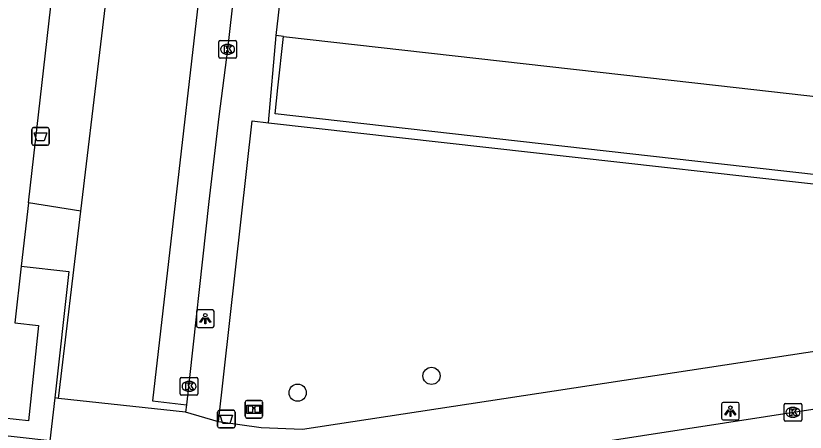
# Model space of a CAD drawing. Extents: x 162026 to 163499, y 387297 to 388169.
# Drawn here: x 162460.15 to 162504.91, y 387545.73 to 387569.33 of the extents above; entities that cross this region are included whole.
import ezdxf

# ---------------------------------------------------------------- set-up
doc = ezdxf.new("R2010")
doc.units = 0
for name, color, linetype in [('IMGEO_Afvalbak', 7, 'Continuous'), ('IMGEO_Boom', 7, 'Continuous'), ('IMGEO_Groenvoorziening', 7, 'Continuous'), ('IMGEO_Informatiebord', 7, 'Continuous'), ('IMGEO_Kolk', 7, 'Continuous'), ('IMGEO_Lichtpunt', 7, 'Continuous'), ('IMGEO_Pand', 7, 'Continuous'), ('IMGEO_Rijbaan_lokaal_gesloten', 7, 'Continuous'), ('IMGEO_Rijbaan_lokaal_open', 7, 'Continuous'), ('IMGEO_Voetpad_open', 7, 'Continuous')]:
    doc.layers.add(name, color=color, linetype=linetype)

msp = doc.modelspace()

# ---------------------------------------------------------------- linework, layer by layer
at = {"layer": 'IMGEO_Afvalbak'}
for p, q in [((162461.153, 387562.994), (162461.943, 387562.994)), ((162461.943, 387562.994), (162461.153, 387562.994)), ((162461.053, 387562.094), (162461.053, 387562.894)), ((162461.053, 387562.894), (162461.053, 387562.094)), ((162462.043, 387562.894), (162462.043, 387562.094)), ((162462.043, 387562.094), (162462.043, 387562.894)), ((162461.943, 387561.994), (162461.153, 387561.994)), ((162461.153, 387561.994), (162461.943, 387561.994)), ((162471.592, 387546.076), (162471.592, 387546.876)), ((162471.592, 387546.876), (162471.592, 387546.076)), ((162471.692, 387546.976), (162472.482, 387546.976)), ((162472.482, 387546.976), (162471.692, 387546.976)), ((162472.582, 387546.876), (162472.582, 387546.076)), ((162472.582, 387546.076), (162472.582, 387546.876)), ((162472.482, 387545.976), (162471.692, 387545.976)), ((162471.692, 387545.976), (162472.482, 387545.976))]:
    msp.add_line(p, q, dxfattribs=at)
for points in [[(162461.196, 387562.708), (162461.9, 387562.708), (162461.751, 387562.238), (162461.345, 387562.238), (162461.196, 387562.708)], [(162471.735, 387546.69), (162472.439, 387546.69), (162472.29, 387546.22), (162471.884, 387546.22), (162471.735, 387546.69)]]:
    msp.add_lwpolyline(points, dxfattribs=at)
for centre, start, end in [((162461.153, 387562.894), 90, 180), ((162461.153, 387562.894), 90, 180), ((162461.943, 387562.894), 0, 90), ((162461.943, 387562.894), 360, 90), ((162461.153, 387562.094), 180, 270), ((162461.153, 387562.094), 180, 270), ((162461.943, 387562.094), 270, 0), ((162461.943, 387562.094), 270, 0), ((162471.692, 387546.876), 90, 180), ((162471.692, 387546.876), 90, 180), ((162472.482, 387546.876), 0, 90), ((162472.482, 387546.876), 360, 90), ((162471.692, 387546.076), 180, 270), ((162471.692, 387546.076), 180, 270), ((162472.482, 387546.076), 270, 0), ((162472.482, 387546.076), 270, 0)]:
    msp.add_arc(centre, 0.1, start, end, dxfattribs=at)
at = {"layer": 'IMGEO_Boom'}
for centre in [(162483.718, 387548.926), (162476.13, 387547.971)]:
    msp.add_circle(centre, 0.489, dxfattribs=at)
at = {"layer": 'IMGEO_Groenvoorziening'}
for points in [[(162521.891, 387558.487), (162500, 387560.95), (162474.852, 387563.778), (162475.013, 387565.245), (162475.334, 387568.167)], [(162474.484, 387563.262), (162521.755, 387557.974)]]:
    msp.add_lwpolyline(points, dxfattribs=at)
at = {"layer": 'IMGEO_Informatiebord'}
for p, q in [((162473.153, 387546.632), (162473.153, 387547.432)), ((162473.153, 387547.432), (162473.153, 387546.632)), ((162473.253, 387547.532), (162474.043, 387547.532)), ((162474.043, 387547.532), (162473.253, 387547.532)), ((162474.143, 387547.432), (162474.143, 387546.632)), ((162474.143, 387546.632), (162474.143, 387547.432)), ((162474.043, 387546.532), (162473.253, 387546.532)), ((162473.253, 387546.532), (162474.043, 387546.532))]:
    msp.add_line(p, q, dxfattribs=at)
for points in [[(162473.254, 387547.264), (162474.042, 387547.264), (162474.042, 387546.8), (162473.254, 387546.8), (162473.254, 387547.264)], [(162473.319, 387547.199), (162473.319, 387546.865), (162473.594, 387546.865), (162473.595, 387547.078), (162473.699, 387547.079), (162473.7, 387546.865), (162473.977, 387546.865), (162473.977, 387547.199), (162473.701, 387547.199), (162473.701, 387547.119), (162473.595, 387547.119), (162473.595, 387547.199), (162473.319, 387547.199)]]:
    msp.add_lwpolyline(points, dxfattribs=at)
for centre, start, end in [((162473.253, 387547.432), 90, 180), ((162473.253, 387547.432), 90, 180), ((162474.043, 387547.432), 0, 90), ((162474.043, 387547.432), 360, 90), ((162473.253, 387546.632), 180, 270), ((162473.253, 387546.632), 180, 270), ((162474.043, 387546.632), 270, 0), ((162474.043, 387546.632), 270, 0)]:
    msp.add_arc(centre, 0.1, start, end, dxfattribs=at)
at = {"layer": 'IMGEO_Kolk'}
for p, q in [((162471.728, 387567.929), (162472.58, 387567.929)), ((162471.653, 387567.003), (162471.653, 387567.855)), ((162472.141, 387567.709), (162472.166, 387567.709)), ((162472.654, 387567.855), (162472.654, 387567.003)), ((162472.164, 387567.149), (162472.139, 387567.149)), ((162472.58, 387566.929), (162471.728, 387566.929)), ((162469.471, 387547.907), (162469.471, 387548.759)), ((162469.546, 387548.833), (162470.398, 387548.833)), ((162470.472, 387548.759), (162470.472, 387547.907)), ((162469.959, 387548.613), (162469.984, 387548.613)), ((162470.398, 387547.833), (162469.546, 387547.833)), ((162469.982, 387548.053), (162469.957, 387548.053)), ((162503.785, 387547.36), (162504.637, 387547.36)), ((162503.71, 387546.434), (162503.71, 387547.286)), ((162504.198, 387547.14), (162504.223, 387547.14)), ((162504.711, 387547.286), (162504.711, 387546.434)), ((162504.221, 387546.58), (162504.196, 387546.58)), ((162504.637, 387546.36), (162503.785, 387546.36))]:
    msp.add_line(p, q, dxfattribs=at)
for points in [[(162471.728, 387567.929), (162472.58, 387567.929)], [(162471.653, 387567.003), (162471.653, 387567.855)], [(162471.974, 387567.629), (162472.097, 387567.629), (162472.097, 387567.478), (162472.227, 387567.629), (162472.391, 387567.629), (162472.245, 387567.478), (162472.398, 387567.229), (162472.246, 387567.229), (162472.161, 387567.393), (162472.097, 387567.326), (162472.097, 387567.229), (162471.974, 387567.229), (162471.974, 387567.629)], [(162472.654, 387567.855), (162472.654, 387567.003)], [(162472.58, 387566.929), (162471.728, 387566.929)], [(162469.471, 387547.907), (162469.471, 387548.759)], [(162469.546, 387548.833), (162470.398, 387548.833)], [(162470.472, 387548.759), (162470.472, 387547.907)], [(162469.792, 387548.533), (162469.915, 387548.533), (162469.915, 387548.382), (162470.045, 387548.533), (162470.209, 387548.533), (162470.063, 387548.382), (162470.216, 387548.133), (162470.064, 387548.133), (162469.979, 387548.297), (162469.915, 387548.23), (162469.915, 387548.133), (162469.792, 387548.133), (162469.792, 387548.533)], [(162470.398, 387547.833), (162469.546, 387547.833)], [(162503.785, 387547.36), (162504.637, 387547.36)], [(162503.71, 387546.434), (162503.71, 387547.286)], [(162504.031, 387547.06), (162504.154, 387547.06), (162504.154, 387546.909), (162504.284, 387547.06), (162504.448, 387547.06), (162504.302, 387546.909), (162504.455, 387546.66), (162504.303, 387546.66), (162504.218, 387546.824), (162504.154, 387546.757), (162504.154, 387546.66), (162504.031, 387546.66), (162504.031, 387547.06)], [(162504.711, 387547.286), (162504.711, 387546.434)], [(162504.637, 387546.36), (162503.785, 387546.36)]]:
    msp.add_lwpolyline(points, dxfattribs=at)
for centre, start, end in [((162471.73, 387567.853), 91.552, 178.448), ((162471.73, 387567.853), 91.552, 178.448), ((162472.578, 387567.853), 1.552, 88.448), ((162472.578, 387567.853), 1.552, 88.448), ((162471.73, 387567.005), 181.552, 268.448), ((162471.73, 387567.005), 181.552, 268.448), ((162472.578, 387567.005), 271.552, 358.448), ((162472.578, 387567.005), 271.552, 358.448), ((162469.548, 387548.757), 91.552, 178.448), ((162469.548, 387548.757), 91.552, 178.448), ((162470.396, 387548.757), 1.552, 88.448), ((162470.396, 387548.757), 1.552, 88.448), ((162469.548, 387547.909), 181.552, 268.448), ((162469.548, 387547.909), 181.552, 268.448), ((162470.396, 387547.909), 271.552, 358.448), ((162470.396, 387547.909), 271.552, 358.448), ((162503.787, 387547.284), 91.552, 178.448), ((162503.787, 387547.284), 91.552, 178.448), ((162504.635, 387547.284), 1.552, 88.448), ((162504.635, 387547.284), 1.552, 88.448), ((162503.787, 387546.436), 181.552, 268.448), ((162503.787, 387546.436), 181.552, 268.448), ((162504.635, 387546.436), 271.552, 358.448), ((162504.635, 387546.436), 271.552, 358.448)]:
    msp.add_arc(centre, 0.0765, start, end, dxfattribs=at)
for centre, major_axis, ratio, start_param, end_param in [((162472.14, 387567.429), (-0.387, 0.002), 0.722429, 4.712389, 7.853982), ((162472.165, 387567.429), (-0.39, 0.002), 0.717154, 1.570796, 4.712389), ((162469.958, 387548.333), (-0.387, 0.002), 0.722429, 4.712389, 7.853982), ((162469.983, 387548.333), (-0.39, 0.002), 0.717154, 1.570796, 4.712389), ((162504.197, 387546.86), (-0.387, 0.002), 0.722429, 4.712389, 7.853982), ((162504.222, 387546.86), (-0.39, 0.002), 0.717154, 1.570796, 4.712389)]:
    msp.add_ellipse(centre, major_axis=major_axis, ratio=ratio, start_param=start_param, end_param=end_param, dxfattribs=at)
at = {"layer": 'IMGEO_Lichtpunt'}
for p, q in [((162471.295, 387552.666), (162470.487, 387552.666)), ((162471.295, 387552.666), (162470.487, 387552.666)), ((162470.393, 387552.571), (162470.393, 387551.764)), ((162470.393, 387552.571), (162470.393, 387551.764)), ((162471.389, 387551.764), (162471.389, 387552.571)), ((162471.389, 387551.764), (162471.389, 387552.571)), ((162470.487, 387551.67), (162471.295, 387551.67)), ((162470.487, 387551.67), (162471.295, 387551.67)), ((162500.169, 387547.329), (162500.169, 387546.522)), ((162500.169, 387547.329), (162500.169, 387546.522)), ((162501.071, 387547.424), (162500.263, 387547.424)), ((162501.071, 387547.424), (162500.263, 387547.424)), ((162501.165, 387546.522), (162501.165, 387547.329)), ((162501.165, 387546.522), (162501.165, 387547.329)), ((162500.263, 387546.428), (162501.071, 387546.428)), ((162500.263, 387546.428), (162501.071, 387546.428))]:
    msp.add_line(p, q, dxfattribs=at)
for points in [[(162470.767, 387552.235), (162470.806, 387552.207), (162470.618, 387551.945), (162470.58, 387551.972), (162470.767, 387552.235)], [(162470.979, 387552.207), (162471.017, 387552.234), (162471.204, 387551.972), (162471.165, 387551.944), (162470.979, 387552.207)], [(162470.869, 387552.187), (162470.916, 387552.187), (162470.916, 387551.865), (162470.869, 387551.865), (162470.869, 387552.187)], [(162500.543, 387546.993), (162500.582, 387546.965), (162500.394, 387546.703), (162500.356, 387546.73), (162500.543, 387546.993)], [(162500.645, 387546.945), (162500.692, 387546.945), (162500.692, 387546.623), (162500.645, 387546.623), (162500.645, 387546.945)], [(162500.755, 387546.965), (162500.793, 387546.992), (162500.98, 387546.73), (162500.941, 387546.702), (162500.755, 387546.965)]]:
    msp.add_lwpolyline(points, dxfattribs=at)
for centre in [(162470.892, 387552.369), (162500.668, 387547.127)]:
    msp.add_circle(centre, 0.0994, dxfattribs=at)
for centre, start, end in [((162470.487, 387552.571), 90, 180), ((162470.487, 387552.571), 90, 180), ((162471.295, 387552.571), 0, 90), ((162471.295, 387552.571), 0, 90), ((162470.487, 387551.764), 180, 270), ((162470.487, 387551.764), 180, 270), ((162471.295, 387551.764), 270, 0), ((162471.295, 387551.764), 270, 360), ((162500.263, 387547.329), 90, 180), ((162500.263, 387547.329), 90, 180), ((162501.071, 387547.329), 0, 90), ((162501.071, 387547.329), 0, 90), ((162500.263, 387546.522), 180, 270), ((162500.263, 387546.522), 180, 270), ((162501.071, 387546.522), 270, 0), ((162501.071, 387546.522), 270, 360)]:
    msp.add_arc(centre, 0.0946, start, end, dxfattribs=at)
at = {"layer": 'IMGEO_Pand'}
for points in [[(162460.865, 387558.723), (162464.132, 387587.519)], [(162474.912, 387568.215), (162476.361, 387580.909), (162476.678, 387583.68), (162476.705, 387583.918)], [(162475.334, 387568.167), (162474.912, 387568.215)], [(162475.334, 387568.167), (162500, 387565.373), (162519.338, 387563.182), (162517.955, 387566.473), (162521.057, 387567.837)], [(162460.865, 387558.723), (162460.459, 387555.144)], [(162460.459, 387555.144), (162460.094, 387551.931), (162461.441, 387551.78), (162460.859, 387546.372), (162451.057, 387547.428), (162451.236, 387548.998), (162426.349, 387551.659), (162426.443, 387552.418), (162422.521, 387552.837)]]:
    msp.add_lwpolyline(points, dxfattribs=at)
at = {"layer": 'IMGEO_Rijbaan_lokaal_gesloten'}
msp.add_lwpolyline([(162470.466, 387541.651), (162470.603, 387541.672), (162509.387, 387547.66)], dxfattribs=at)
at = {"layer": 'IMGEO_Rijbaan_lokaal_open'}
for points in [[(162463.831, 387558.252), (162467.063, 387585.261), (162467.052, 387585.449), (162467.025, 387585.636), (162466.98, 387585.819), (162466.92, 387585.998), (162466.844, 387586.171), (162466.753, 387586.336), (162466.647, 387586.492), (162466.528, 387586.638), (162466.396, 387586.773), (162466.253, 387586.896), (162466.099, 387587.005), (162465.936, 387587.101), (162465.766, 387587.181), (162465.597, 387587.243), (162464.132, 387587.519)], [(162473.651, 387580.788), (162471.731, 387580.934), (162467.895, 387547.505), (162469.824, 387547.293)], [(162462.574, 387547.648), (162463.831, 387558.252)], [(162469.777, 387546.862), (162462.574, 387547.648)], [(162469.824, 387547.293), (162469.777, 387546.862)]]:
    msp.add_lwpolyline(points, dxfattribs=at)
at = {"layer": 'IMGEO_Voetpad_open'}
for points in [[(162473.651, 387580.788), (162472.155, 387567.429), (162471.66, 387563.627), (162471.091, 387558.812), (162469.824, 387547.293)], [(162474.484, 387563.262), (162474.912, 387568.215)], [(162471.635, 387546.324), (162473.555, 387563.381), (162474.484, 387563.262)], [(162463.831, 387558.252), (162460.865, 387558.723)], [(162460.459, 387555.144), (162463.16, 387554.841), (162462.355, 387547.672)], [(162520.325, 387552.581), (162476.397, 387545.889), (162474.068, 387545.984), (162471.635, 387546.324)], [(162462.355, 387547.672), (162462.082, 387545.236), (162422.177, 387549.714)], [(162462.574, 387547.648), (162462.355, 387547.672)], [(162471.635, 387546.324), (162469.777, 387546.862)]]:
    msp.add_lwpolyline(points, dxfattribs=at)

doc.saveas('drawing.dxf')
